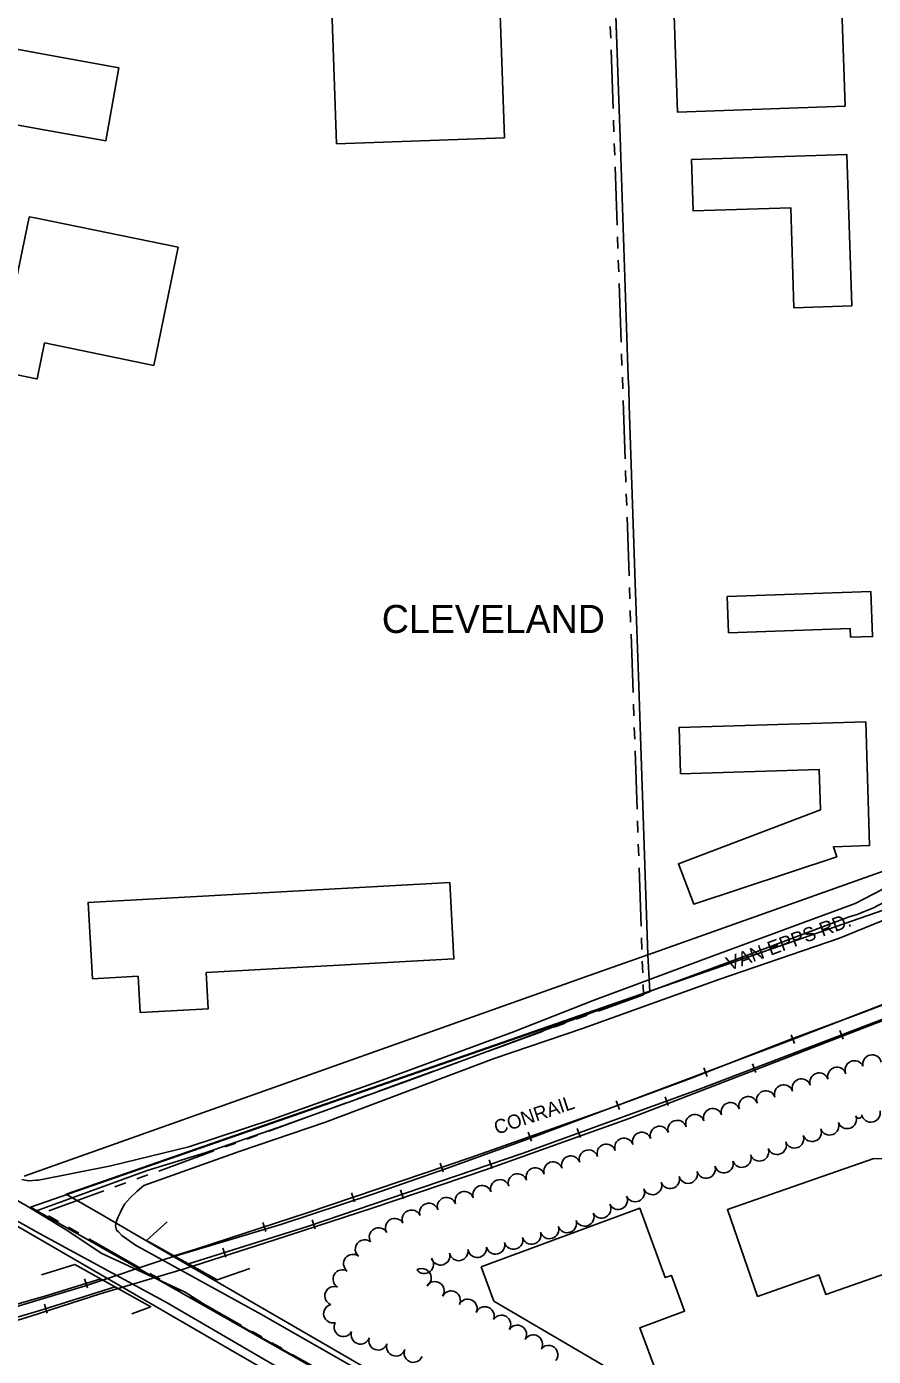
# Model space of a CAD drawing. Extents: x -25029 to 2274964, y -81170 to 687028.
# Drawn here: x -14759 to -13854, y -63645 to -62222 of the extents above; entities that cross this region are included whole.
import ezdxf

# ---------------------------------------------------------------- set-up
doc = ezdxf.new("R2010")
doc.units = 0
for name, color, linetype in [('81911BEA - RW_X_Fee_RW', 7, 'Continuous'), ('BLDG', 7, 'Continuous'), ('BRIDGE', 7, 'Continuous'), ('CITY-NAME', 7, 'Continuous'), ('DIVISIONS', 7, 'Continuous'), ('DV_X_Corp_Line', 7, 'Continuous'), ('GE_X_CL_2000', 7, 'Continuous'), ('RD_X_RR_1', 7, 'Continuous'), ('ROAD', 7, 'Continuous'), ('ROAD-NAME', 7, 'Continuous'), ('RR', 7, 'Continuous'), ('TREES', 7, 'Continuous')]:
    doc.layers.add(name, color=color, linetype=linetype)

msp = doc.modelspace()

# ---------------------------------------------------------------- linework, layer by layer
at = {"layer": '81911BEA - RW_X_Fee_RW'}
for p, q in [((-14127.5, -63266.3), (-13842, -63167.2)), ((-14717, -63471), (-14127.5, -63266.3))]:
    msp.add_line(p, q, dxfattribs=at)
for points in [[(-14094.8, -63215.3), (-14088.7, -63213.1), (-13841, -63125)], [(-14761.9, -63451.9), (-14151.4, -63235.3), (-14094.8, -63215.3)], [(-14229.1, -63754.4), (-14430.7, -63637.3), (-14516, -63587.8), (-14618.7, -63528.1), (-14679.7, -63492.7), (-14713.3, -63473.2), (-14717, -63471)], [(-14776.7, -63501.1), (-14768.6, -63505.8), (-14561.4, -63626), (-14504.9, -63658.7), (-14442.6, -63694.9)]]:
    msp.add_lwpolyline(points, dxfattribs=at)
at = {"layer": 'BLDG'}
msp.add_line((-14748.4, -62250.6), (-14797.3, -62241.7), dxfattribs=at)
for points in [[(-14248.1, -62341.5), (-14263.3, -61904.6), (-14216.1, -61584), (-14374.5, -61560.6), (-14396.8, -61578.2), (-14443.5, -61896.1), (-14427.7, -62347.8)], [(-13883.9, -62307.7), (-13899.6, -61853), (-14078.9, -61859.3), (-14063.1, -62314)], [(-14048.2, -62364.6), (-14046.4, -62419.6), (-13942, -62416.3), (-13938.7, -62523.2), (-13876.8, -62521.2), (-13881.9, -62359.3)], [(-14008.5, -62870.7), (-13878.4, -62866.2), (-13878, -62875.6), (-13854.5, -62874.8), (-13856.2, -62826.8), (-14009.9, -62832.1)], [(-14059.9, -63021.6), (-13911.5, -63017.1), (-13910.2, -63060.2), (-14062.2, -63117.8), (-14045.8, -63161), (-13892.8, -63110.3), (-13896.4, -63099.6), (-13857.9, -63098.4), (-13861.8, -62966), (-14061.4, -62971.9)], [(-14688.8, -63240.9), (-14639.9, -63238.2), (-14637.7, -63277), (-14565, -63273), (-14567.1, -63234.2), (-14302.2, -63219.5), (-14306.7, -63137.7), (-14693.4, -63159.1)], [(-13977.4, -63580.5), (-13911.9, -63557.5), (-13904.6, -63578.4), (-13819, -63548.4), (-13816.7, -63433.7), (-13853.3, -63432.9), (-14009.8, -63487.7)], [(-14273.1, -63548.8), (-14259.6, -63585.5), (-14108.9, -63673.9), (-14084.6, -63664.9), (-14103.4, -63614.1), (-14055.5, -63596.4), (-14069.7, -63558), (-14076.2, -63560.4), (-14103.5, -63486.3)]]:
    msp.add_lwpolyline(points, close=True, dxfattribs=at)
for points in [[(-14797.3, -62241.7), (-14795, -62229.4), (-14832.5, -62222.6), (-14842.8, -62279.3), (-14820.3, -62283.4), (-14826.5, -62317.1), (-14748.4, -62331.3)], [(-14748.4, -62331.3), (-14674.6, -62344.8), (-14660.4, -62266.6), (-14748.4, -62250.6)], [(-14756.4, -62426.3), (-14775.3, -62517.9), (-14853.1, -62501.9), (-14868, -62574.6), (-14748.4, -62599.2)], [(-14748.4, -62427.4), (-14756.2, -62425.8), (-14756.4, -62426.3)], [(-14748.4, -62599.2), (-14747.9, -62599.3), (-14740, -62560.8), (-14623.1, -62584.8), (-14597.1, -62458.5), (-14748.4, -62427.4)]]:
    msp.add_lwpolyline(points, dxfattribs=at)
at = {"layer": 'BRIDGE'}
for points in [[(-14608.8, -63500.9), (-14631, -63520.9), (-14555.3, -63562.9), (-14520.6, -63550.7)], [(-14743.2, -63557.3), (-14707.5, -63546.3), (-14626.4, -63591.6), (-14646.5, -63599.1)]]:
    msp.add_lwpolyline(points, dxfattribs=at)
at = {"layer": 'DIVISIONS'}
for p, q in [((-14135, -62222.5), (-14134.5, -62235)), ((-14134.1, -62247.5), (-14132, -62310)), ((-14131.5, -62322.4), (-14131.1, -62334.9)), ((-14130.7, -62347.4), (-14130.3, -62359.9)), ((-14129.8, -62372.4), (-14127.7, -62434.9)), ((-14127.3, -62447.4), (-14126.8, -62459.9)), ((-14126.4, -62472.4), (-14126, -62484.8)), ((-14125.6, -62497.3), (-14123.4, -62559.8)), ((-14123, -62572.3), (-14122.6, -62584.8)), ((-14122.1, -62597.3), (-14121.7, -62609.8)), ((-14121.3, -62622.3), (-14119.1, -62684.7)), ((-14118.7, -62697.2), (-14118.3, -62709.7)), ((-14117.9, -62722.2), (-14117.4, -62734.7)), ((-14117, -62747.2), (-14114.9, -62809.7)), ((-14114.4, -62822.2), (-14114, -62834.6)), ((-14113.6, -62847.1), (-14113.2, -62859.6)), ((-14112.7, -62872.1), (-14110.6, -62934.6)), ((-14110.2, -62947.1), (-14109.7, -62959.6)), ((-14109.3, -62972.1), (-14108.9, -62984.6)), ((-14108.5, -62997), (-14106.3, -63059.5)), ((-14105.9, -63072), (-14105.5, -63084.5)), ((-14105, -63097), (-14104.6, -63109.5)), ((-14104.2, -63122), (-14102.1, -63184.4)), ((-14101.6, -63196.9), (-14101.2, -63209.4)), ((-14100.8, -63221.9), (-14100.3, -63234.4)), ((-14183.1, -63288.3), (-14194.9, -63292.6)), ((-14159.6, -63279.8), (-14171.4, -63284.1)), ((-14206.6, -63296.9), (-14265.3, -63318.2)), ((-14277.1, -63322.5), (-14288.8, -63326.8)), ((-14324.1, -63339.6), (-14382.8, -63361)), ((-14300.6, -63331.1), (-14312.3, -63335.3)), ((-14394.6, -63365.2), (-14406.3, -63369.5)), ((-14441.6, -63382.3), (-14500.3, -63403.7)), ((-14418.1, -63373.8), (-14429.8, -63378)), ((-14512.1, -63407.9), (-14523.8, -63412.2)), ((-14559, -63425), (-14617.8, -63446.4)), ((-14535.5, -63416.5), (-14547.3, -63420.7)), ((-14629.5, -63450.6), (-14641.3, -63454.9)), ((-14676.5, -63467.7), (-14735.3, -63489.1)), ((-14653, -63459.2), (-14664.8, -63463.5)), ((-14735.9, -63494.3), (-14725.1, -63500.5)), ((-14714.2, -63506.6), (-14703.3, -63512.8)), ((-14692.5, -63519), (-14638.1, -63549.8)), ((-14627.2, -63556), (-14616.4, -63562.2)), ((-14605.5, -63568.4), (-14594.6, -63574.5)), ((-14583.8, -63580.7), (-14529.4, -63611.6)), ((-14518.6, -63617.8), (-14507.7, -63623.9)), ((-14496.8, -63630.1), (-14486, -63636.3)), ((-14475.1, -63642.5), (-14420.7, -63673.3))]:
    msp.add_line(p, q, dxfattribs=at)
msp.add_lwpolyline([(-14099.9, -63246.9), (-14099.5, -63258), (-14147.9, -63275.5)], dxfattribs=at)
at = {"layer": 'DV_X_Corp_Line'}
for p, q in [((-14124.1, -62351), (-14140.9, -61862.3)), ((-14124.1, -62351), (-14140.9, -61862.3)), ((-14140.9, -61862.3), (-14124.1, -62351)), ((-14140.9, -61862.3), (-14124.1, -62351)), ((-14123.7, -62362.6), (-14124.1, -62351)), ((-14123.7, -62362.6), (-14124.1, -62351)), ((-14124.1, -62351), (-14123.7, -62362.6)), ((-14124.1, -62351), (-14123.7, -62362.6)), ((-14115.7, -62597.7), (-14123.7, -62362.6)), ((-14115.7, -62597.7), (-14123.7, -62362.6)), ((-14123.7, -62362.6), (-14115.7, -62597.7)), ((-14123.7, -62362.6), (-14115.7, -62597.7)), ((-14115.3, -62609.2), (-14115.7, -62597.7)), ((-14115.3, -62609.2), (-14115.7, -62597.7)), ((-14115.7, -62597.7), (-14115.3, -62609.2)), ((-14115.7, -62597.7), (-14115.3, -62609.2)), ((-14114.7, -62627.7), (-14115.3, -62609.2)), ((-14114.7, -62627.7), (-14115.3, -62609.2)), ((-14115.3, -62609.2), (-14114.7, -62627.7)), ((-14115.3, -62609.2), (-14114.7, -62627.7)), ((-14108.3, -62817.6), (-14114.7, -62627.7)), ((-14108.3, -62817.6), (-14114.7, -62627.7)), ((-14114.7, -62627.7), (-14108.3, -62817.6)), ((-14114.7, -62627.7), (-14108.3, -62817.6)), ((-14104.9, -62917.5), (-14108.3, -62817.6)), ((-14104.9, -62917.5), (-14108.3, -62817.6)), ((-14108.3, -62817.6), (-14104.9, -62917.5)), ((-14108.3, -62817.6), (-14104.9, -62917.5)), ((-14094.8, -63215.3), (-14104.9, -62917.5)), ((-14094.8, -63215.3), (-14104.9, -62917.5)), ((-14104.9, -62917.5), (-14094.8, -63215.3)), ((-14104.9, -62917.5), (-14094.8, -63215.3)), ((-14092.7, -63254.7), (-14094.8, -63215.3)), ((-14092.7, -63254.7), (-14094.8, -63215.3)), ((-14094.8, -63215.3), (-14092.7, -63254.7)), ((-14094.8, -63215.3), (-14092.7, -63254.7)), ((-14755, -63485.1), (-14092.7, -63254.7)), ((-14755, -63485.1), (-14092.7, -63254.7)), ((-14092.7, -63254.7), (-14755, -63485.1)), ((-14092.7, -63254.7), (-14755, -63485.1)), ((-14292.8, -63747.1), (-14755, -63485.1)), ((-14292.8, -63747.1), (-14755, -63485.1)), ((-14755, -63485.1), (-14292.8, -63747.1)), ((-14755, -63485.1), (-14292.8, -63747.1))]:
    msp.add_line(p, q, dxfattribs=at)
at = {"layer": 'GE_X_CL_2000'}
for points in [[(-13814.7, -63140.3), (-13817.8, -63143.9), (-13820.7, -63146.5), (-13822.9, -63148.6), (-13825.8, -63150.4), (-13829.7, -63152.3), (-13832.2, -63154.3), (-13835.9, -63156.5), (-13838.9, -63157.6), (-13836.1, -63156.3), (-13839.1, -63157.6), (-13854.4, -63165.2), (-13862.5, -63168.5), (-13871.1, -63172.2), (-13879.4, -63174.5), (-13994, -63217.8), (-14091.2, -63253.7)], [(-14749.7, -63489.4), (-14758.7, -63484.1), (-14821, -63447.9), (-14954.1, -63373.1), (-15119.4, -63280), (-15156.9, -63258.4), (-15181.3, -63244.5)], [(-14091.2, -63253.7), (-14126.4, -63266.6), (-14240.7, -63308.8), (-14346.6, -63348.3), (-14415.5, -63373.3), (-14490.2, -63399.8), (-14568.2, -63426.8), (-14630.3, -63445.7), (-14679.2, -63463.6), (-14749.7, -63489.4)], [(-14261.1, -63764.7), (-14341.6, -63719.1), (-14458.5, -63652.6), (-14554.3, -63598.6), (-14589.7, -63576), (-14679.3, -63534.3), (-14714.9, -63510.3), (-14749.7, -63489.4)]]:
    msp.add_lwpolyline(points, dxfattribs=at)
at = {"layer": 'RD_X_RR_1'}
for p, q in [((-14608.7, -63540), (-14696.2, -63569.1)), ((-14680.6, -63577.8), (-14589.3, -63550.6))]:
    msp.add_line(p, q, dxfattribs=at)
for points in [[(-14589.3, -63550.6), (-14493.8, -63519.9), (-14389.8, -63486), (-14268.4, -63445.1), (-14114.9, -63390.1), (-13990.2, -63342.2), (-13865.7, -63294.1), (-13674.3, -63220.6), (-13453.1, -63130.4), (-13232.8, -63032.9), (-13031.6, -62937.3), (-12815, -62827.4), (-12587.1, -62704.3), (-12442.5, -62620.2), (-12343.3, -62561.7), (-12201.1, -62477.4), (-12074.8, -62402.6), (-11961.5, -62336.4), (-11857.9, -62273.7), (-11801, -62241.4)], [(-14608.7, -63540), (-14487.4, -63503.7), (-14387.8, -63470.8), (-14310.3, -63443.7), (-14222.3, -63412.1), (-14129.4, -63377.1), (-14049.2, -63347.5), (-13940.9, -63305.2), (-13869.5, -63278.7), (-13692.2, -63211.1)], [(-15597.3, -63804.3), (-15486.7, -63779.8), (-15399.6, -63760.1), (-15325.2, -63742.4), (-15245.2, -63722.4), (-15152.7, -63699.3), (-15084.8, -63681.4), (-15055.6, -63675), (-14975.6, -63652.5), (-14863.3, -63619.7), (-14785.9, -63596.2), (-14696.2, -63569.1)], [(-15582.6, -63815.2), (-15463.9, -63788.4), (-15326.8, -63755.8), (-15225.4, -63730.7), (-15086.2, -63695.6), (-15025.1, -63680.7), (-14896.9, -63645), (-14754.6, -63601.6), (-14680.6, -63577.8)]]:
    msp.add_lwpolyline(points, dxfattribs=at)
at = {"layer": 'ROAD'}
for points in [[(-14748.4, -63456.2), (-14746.4, -63456.1), (-14669, -63440.7), (-14585.8, -63420.7), (-14495.8, -63390.9), (-14379.1, -63349.3), (-14238.6, -63297.5), (-14153.2, -63264.1), (-14024.8, -63216.2), (-13873, -63160.4), (-13843.7, -63144.8)], [(-14748.4, -63511.5), (-14840.2, -63460), (-14955, -63395.7), (-15043.4, -63345.9), (-15125.3, -63300.4), (-15224.8, -63243.6), (-15335, -63181.8), (-15377.7, -63157.9)], [(-13835.6, -63175.2), (-13890, -63197.4), (-14018.9, -63241.6), (-14164.7, -63294.1), (-14259.3, -63326.2), (-14439.4, -63394.1), (-14530.7, -63425.3), (-14633.7, -63462), (-14640.8, -63467.9), (-14648.5, -63475.1), (-14654, -63481.4), (-14656.7, -63485.7), (-14658.9, -63490.4), (-14661.4, -63495.5), (-14663.1, -63499.9), (-14664.2, -63505), (-14662.9, -63509.8), (-14660.9, -63511.4), (-14657.3, -63515.5), (-14642.7, -63525.7), (-14507.9, -63599.8), (-14321.6, -63706.5)], [(-14764.3, -63455.5), (-14756.7, -63456.8), (-14748.4, -63456.2)], [(-14748.4, -63940.2), (-14553.4, -63868.4), (-14351.9, -63793.6), (-14342.6, -63786.5), (-14338, -63780), (-14333.7, -63771.4), (-14332.5, -63766.9), (-14332.3, -63762.4), (-14332.4, -63757.8), (-14333.8, -63750.7), (-14337.9, -63745.1), (-14344.8, -63739.9), (-14501.2, -63650.1), (-14608.9, -63587.5), (-14725.8, -63524.1), (-14748.4, -63511.5)]]:
    msp.add_lwpolyline(points, dxfattribs=at)
at = {"layer": 'RR'}
for p, q in [((-13941.5, -63300.8), (-13937.9, -63310.2)), ((-13889.5, -63296.1), (-13885.9, -63305.4)), ((-14035, -63336.1), (-14031.5, -63345.5)), ((-13982.9, -63331.9), (-13979.3, -63341.2)), ((-14128.6, -63371.3), (-14125.1, -63380.6)), ((-14076.4, -63367), (-14073, -63376.4)), ((-14170.4, -63401), (-14167, -63410.4)), ((-14222.7, -63404.9), (-14219.3, -63414.4)), ((-14317, -63437.9), (-14313.8, -63447.4)), ((-14264.6, -63434.3), (-14261.4, -63443.7)), ((-14411.7, -63469.9), (-14408.5, -63479.4)), ((-14359.3, -63466.5), (-14356, -63476)), ((-14506.6, -63501.5), (-14503.5, -63511)), ((-14453.9, -63498.7), (-14450.7, -63508.2)), ((-14549.2, -63528.9), (-14546.2, -63538.4)), ((-14697.2, -63561.8), (-14694.2, -63571.4)), ((-14740, -63588.9), (-14737, -63598.4))]:
    msp.add_line(p, q, dxfattribs=at)
for points in [[(-13018.3, -62918.6), (-13223.9, -63017.1), (-13387, -63092.1), (-13594.6, -63182), (-13804.5, -63268.9), (-14040.5, -63359.3), (-14229.3, -63427.6), (-14458.6, -63505.6), (-14586.2, -63545.8)], [(-13519.7, -63144.1), (-13621.7, -63187.4), (-13692.7, -63212.1), (-13751.5, -63232.8), (-13949.4, -63309.3), (-14138, -63380.1), (-14284.1, -63432.1), (-14459.3, -63491.3), (-14577.1, -63529.8), (-14601.4, -63537.3)], [(-14679.9, -63561.7), (-14740.8, -63580.6), (-14748.4, -63582.8)], [(-14664.4, -63570.3), (-14741.3, -63594.5), (-14748.4, -63596.6)], [(-14748.4, -63582.8), (-15006.8, -63658), (-15234.4, -63717.7), (-15355, -63747.1)], [(-14748.4, -63596.6), (-14933.7, -63651.1), (-15146, -63709.2), (-15354.5, -63761.1)]]:
    msp.add_lwpolyline(points, dxfattribs=at)
at = {"layer": 'TREES'}
for centre, radius, start, end in [((-13873.9, -63338.4), 10, 23.9133, 203.9133), ((-13855, -63332.1), 10, 12.7198, 192.7198), ((-13911.6, -63351.5), 10, 18.4783, 198.4783), ((-13892.6, -63345.4), 10, 17.1274, 197.1274), ((-13949.5, -63364.2), 10, 18.4783, 198.4783), ((-13930.6, -63357.8), 10, 18.4783, 198.4783), ((-14006.5, -63383.2), 10, 18.4783, 198.4783), ((-13987.5, -63376.8), 10, 18.4783, 198.4783), ((-13968.5, -63370.5), 10, 18.4783, 198.4783), ((-14044.4, -63395.9), 10, 18.4783, 198.4783), ((-14025.4, -63389.5), 10, 18.4783, 198.4783), ((-13881.7, -63391.1), 10, 200.2909, 20.2909), ((-13869.2, -63386.9), 3.19, 191.9735, 11.9735), ((-13856.3, -63384.2), 10, 191.9735, 11.9735), ((-14082.3, -63408.5), 10, 18.4783, 198.4783), ((-14063.4, -63402.2), 10, 18.4783, 198.4783), ((-13919.2, -63404.9), 10, 200.2909, 20.2909), ((-13900.5, -63398), 10, 200.2909, 20.2909), ((-14120.3, -63421.2), 10, 18.4783, 198.4783), ((-14101.3, -63414.9), 10, 18.4783, 198.4783), ((-13956.7, -63418.8), 10, 200.2909, 20.2909), ((-13938, -63411.9), 10, 200.2909, 20.2909), ((-14177.2, -63440.2), 10, 18.4783, 198.4783), ((-14158.2, -63433.9), 10, 18.4783, 198.4783), ((-14139.2, -63427.6), 10, 18.4783, 198.4783), ((-13994.3, -63432.5), 10, 199.168, 19.168), ((-13975.5, -63425.8), 10, 200.2909, 20.2909), ((-14215.1, -63452.9), 10, 18.4783, 198.4783), ((-14196.1, -63446.6), 10, 18.4783, 198.4783), ((-14032.6, -63444.2), 10, 196.8219, 16.8219), ((-14013.4, -63438.5), 10, 195.9851, 15.9851), ((-14253, -63465.6), 10, 18.4783, 198.4783), ((-14234.1, -63459.3), 10, 18.4783, 198.4783), ((-14089.9, -63461.8), 10, 201.2842, 21.2842), ((-14071, -63455.2), 10, 197.4608, 17.4608), ((-14051.8, -63449.6), 10, 194.6812, 14.6812), ((-14291, -63478.3), 10, 18.4783, 198.4783), ((-14272, -63471.9), 10, 18.4783, 198.4783), ((-14108.4, -63469.3), 10, 203.0951, 23.0951), ((-14328.9, -63490.9), 10, 18.4783, 198.4783), ((-14310, -63484.6), 10, 18.4783, 198.4783), ((-14144.4, -63486.8), 10, 208.9675, 28.9675), ((-14126.6, -63477.6), 10, 205.7472, 25.7472), ((-14365.4, -63507.1), 10, 29.9852, 209.9852), ((-14347.6, -63498.1), 10, 23.5636, 203.5636), ((-14181.1, -63502.4), 10, 198.7892, 18.7892), ((-14162.4, -63495.4), 10, 202.2966, 22.2966), ((-14382.7, -63517.1), 10, 29.9852, 209.9852), ((-14219.2, -63514.7), 10, 195.6886, 15.6886), ((-14200, -63508.8), 10, 198.3525, 18.3525), ((-14397.7, -63529.9), 10, 50.7646, 230.7646), ((-14277.3, -63529), 10, 187.5017, 7.5017), ((-14257.7, -63525.3), 10, 193.7668, 13.7668), ((-14238.4, -63520.2), 10, 196.2056, 16.2056), ((-14410.2, -63545.5), 10, 52.2331, 232.2331), ((-14333.9, -63546), 10, 218.6309, 38.6309), ((-14316.5, -63537), 10, 196.0789, 16.0789), ((-14297.1, -63532.3), 10, 191.1638, 11.1638), ((-14421.4, -63562), 10, 58.9023, 238.9023), ((-14336.4, -63560.7), 10, 302.3658, 122.3658), ((-14430.2, -63579.9), 10, 68.763, 248.763), ((-14322.6, -63574.6), 10, 326.7599, 146.7599), ((-14305.3, -63584.6), 10, 333.2881, 153.2881), ((-14287.4, -63593.4), 10, 334.3451, 154.3451), ((-14431.5, -63598.9), 10, 103.6472, 283.6472), ((-14269.1, -63601.5), 10, 337.9734, 157.9734), ((-14251.4, -63610.6), 10, 327.5885, 147.5885), ((-14420.4, -63613.4), 10, 151.2458, 331.2458), ((-14234.5, -63621.3), 10, 327.5287, 147.5287), ((-14402.1, -63621.5), 10, 161.1396, 341.1396), ((-14383.2, -63627.9), 10, 161.1612, 341.1612), ((-14217.4, -63631.6), 10, 330.301, 150.301), ((-14364.3, -63634.3), 10, 161.7119, 341.7119), ((-14345.5, -63641.1), 10, 158.5681, 338.5681), ((-14201, -63642.9), 10, 320.8048, 140.8048)]:
    msp.add_arc(centre, radius, start, end, dxfattribs=at)

# ---------------------------------------------------------------- texts
at = {"layer": 'CITY-NAME'}
msp.add_text('CLEVELAND', height=30, dxfattribs=at).set_placement((-14379.3, -62871))
at = {"layer": 'ROAD-NAME'}
for s, rotation, p in [('VAN EPPS RD.', 20.1544, (-14007.6, -63232.4)), ('CONRAIL', 18.5841, (-14256.4, -63407.7))]:
    msp.add_text(s, height=15, rotation=rotation, dxfattribs=at).set_placement(p)

doc.saveas('drawing.dxf')
